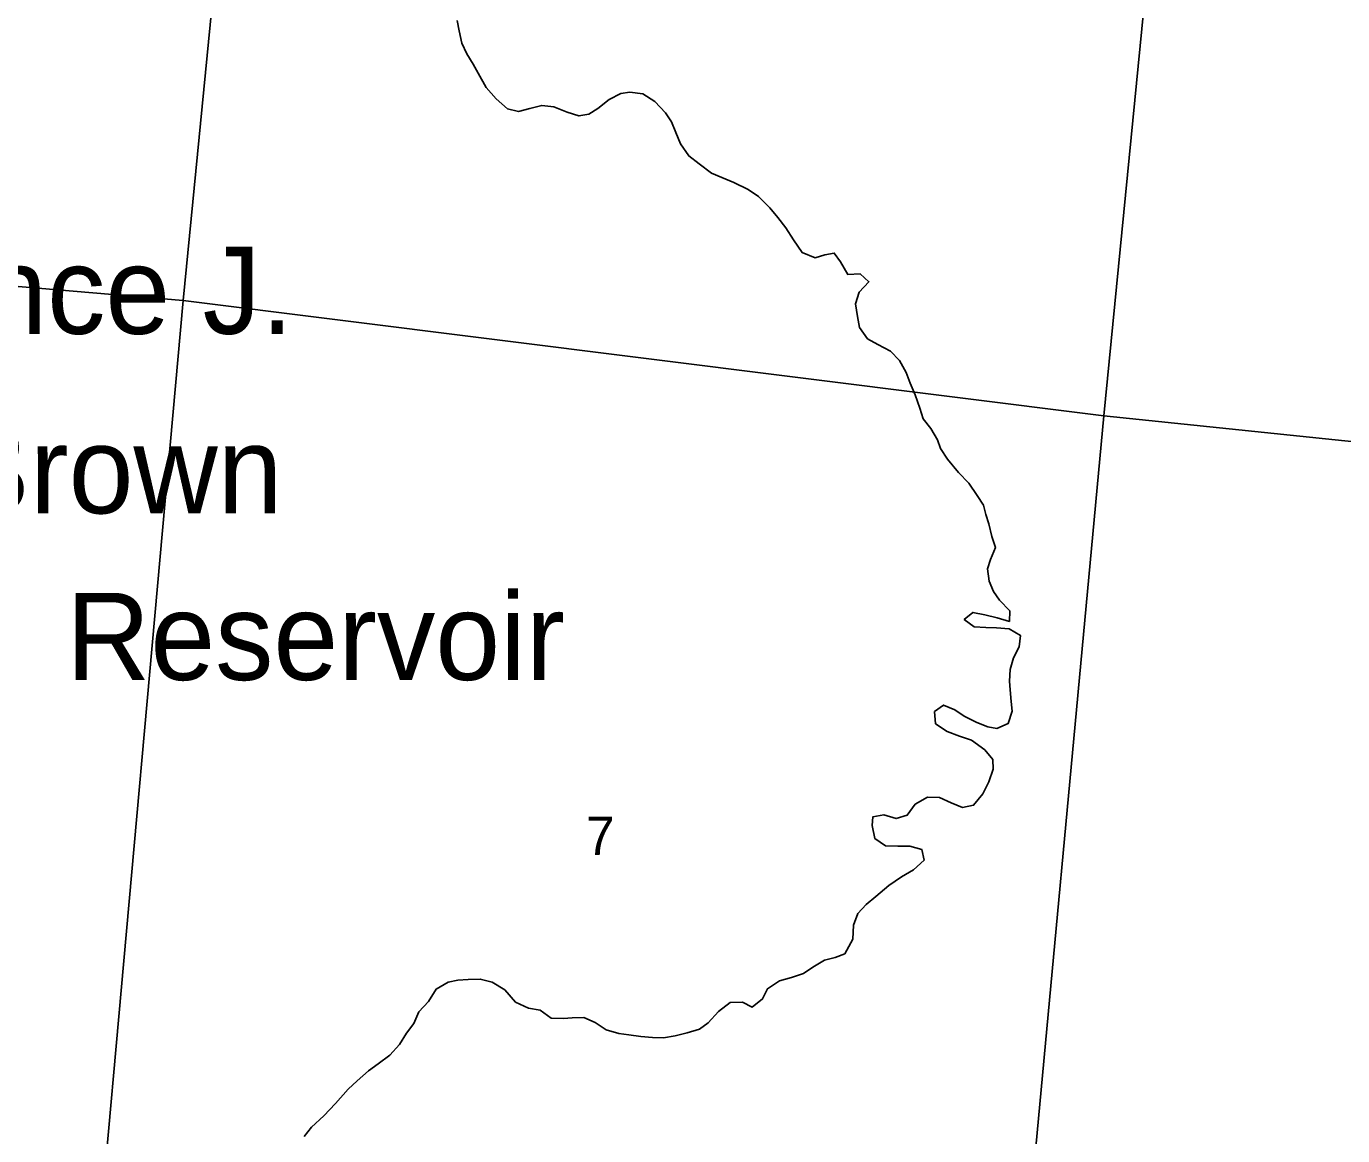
# Model space of a CAD drawing. Extents: x 1410790 to 1770854, y 566777 to 831614.
# Drawn here: x 1620852 to 1628404, y 712949 to 719313 of the extents above; entities that cross this region are included whole.
import ezdxf

# ---------------------------------------------------------------- set-up
doc = ezdxf.new("R2010")
doc.units = 0
for name, color, linetype in [('GM_X_Major_Lake', 7, 'Continuous'), ('GM_X_Major_Lake_Text', 7, 'Continuous'), ('GM_X_Section', 7, 'Continuous'), ('GM_X_Section_Text', 7, 'Continuous')]:
    doc.layers.add(name, color=color, linetype=linetype)

msp = doc.modelspace()

# ---------------------------------------------------------------- linework, layer by layer
at = {"layer": 'GM_X_Major_Lake'}
for points in [[(1625809, 717449.4), (1625737.5, 717488.4), (1625678, 717521.3), (1625630.9, 717586), (1625619.7, 717648.3), (1625608.6, 717720.5), (1625629.5, 717788.4), (1625686.3, 717847.8), (1625634.9, 717892.5), (1625564.9, 717889.4), (1625521.9, 717962.1), (1625486.6, 718012.7), (1625432.5, 718003.3), (1625378.2, 717986), (1625302.7, 718015), (1625253.7, 718087.8), (1625208.6, 718156.5), (1625163.4, 718217.2), (1625118.1, 718271.9), (1625053, 718336.8), (1624993.6, 718377.7), (1624910.2, 718416.8), (1624842.6, 718445.8), (1624782.9, 718470.6), (1624711.6, 718523.6), (1624652.3, 718570.4), (1624605.2, 718639.2), (1624578.1, 718703.6), (1624552.9, 718766.1), (1624519.6, 718816.6), (1624458.5, 718881.5), (1624389.1, 718926.5), (1624313.3, 718935.4), (1624263.2, 718928.1), (1624194.8, 718892.9), (1624130.1, 718841.6), (1624079.7, 718810.2), (1624021.6, 718799), (1623953.9, 718821.9), (1623878.3, 718850.9), (1623808.5, 718859.8), (1623740.3, 718842.7), (1623676.1, 718825.4), (1623612.3, 718840.3), (1623547.1, 718897.2), (1623490, 718962.1), (1623443.1, 719044.8), (1623415.8, 719097.3), (1623378.6, 719155.9), (1623349.4, 719216.3), (1623334.3, 719286.7), (1623323.1, 719346.9)], [(1624573.4, 713521.5), (1624643.6, 713538.6), (1624713.8, 713559.8), (1624764.3, 713595.2), (1624823.1, 713660.6), (1624889.8, 713711.8), (1624959.8, 713714.9), (1625015.3, 713686.1), (1625076, 713733.4), (1625104.7, 713791.2), (1625173.3, 713836.4), (1625241.5, 713855.5), (1625309.8, 713878.7), (1625364.3, 713916.1), (1625430.8, 713955.3), (1625492.9, 713970.5), (1625547.2, 713991.9), (1625594.3, 714075.5), (1625597.3, 714155.6), (1625622.2, 714223.4), (1625670.9, 714274.9), (1625725.5, 714320.3), (1625800.3, 714383.4), (1625872.9, 714434.6), (1625941.4, 714473.8), (1626002.1, 714529.1), (1625989, 714591.4), (1625921.3, 714610.4), (1625851.3, 714609.3), (1625781.3, 714612.2), (1625719.9, 714653.1), (1625704.9, 714727.4), (1625707.6, 714777.5), (1625771.7, 714788.7), (1625841.4, 714767.7), (1625905.6, 714786.9), (1625950.4, 714850.5), (1626022.9, 714891.6), (1626090.9, 714888.7), (1626158.4, 714857.8), (1626222, 714830.9), (1626286.2, 714844.1), (1626339, 714909.5), (1626374, 714979.2), (1626398.9, 715051.1), (1626397.6, 715107.2), (1626350.4, 715161.9), (1626275.2, 715217), (1626205.5, 715240), (1626133.9, 715267), (1626068.5, 715311.9), (1626061.5, 715382.1), (1626113.9, 715419.5), (1626179.5, 715392.6), (1626233, 715355.9), (1626304.5, 715318.8), (1626368.1, 715294), (1626420, 715285.3), (1626484.3, 715312.5), (1626507.3, 715384.3), (1626502, 715440.5), (1626496.9, 715506.7), (1626491.6, 715556.9), (1626496.4, 715623), (1626515.3, 715690.9), (1626548.1, 715752.6), (1626555, 715818.6), (1626489.6, 715857.5), (1626417.7, 715862.5), (1626355.7, 715863.3), (1626289.8, 715868.2), (1626232.4, 715911), (1626282.9, 715950.4), (1626350.7, 715937.5), (1626422.4, 715920.5), (1626492.1, 715899.6), (1626494.9, 715959.7), (1626435.7, 716020.6), (1626400.4, 716071.1), (1626375.2, 716129.6), (1626366.2, 716201.8), (1626382.9, 716253.7), (1626411.8, 716323.5), (1626390.6, 716385.9), (1626373.6, 716458.2), (1626356.3, 716512.6), (1626343, 716566.8), (1626307.8, 716621.4), (1626258.7, 716692.2), (1626199.6, 716753.1), (1626136.6, 716830), (1626097.4, 716890.7), (1626080.1, 716941), (1626041, 717005.6), (1625997.8, 717062.3), (1625978.6, 717122.6), (1625951.6, 717199.1), (1625922.5, 717265.6), (1625899.3, 717328), (1625862.2, 717396.7), (1625809, 717449.4)], [(1622446.6, 712943.7), (1622487.3, 712997.3), (1622558.1, 713062.5), (1622625.1, 713133.8), (1622698.1, 713215.1), (1622750.7, 713262.5), (1622815.5, 713319.8), (1622870, 713361.2), (1622936.6, 713410.4), (1622993.4, 713471.8), (1623032.3, 713537.5), (1623075, 713593), (1623103.9, 713658.8), (1623158.6, 713718.2), (1623203.6, 713789.8), (1623272.1, 713829), (1623328.2, 713840.3), (1623386.2, 713845.6), (1623456.2, 713846.7), (1623523.9, 713829.8), (1623597.3, 713784.7), (1623658.3, 713713.8), (1623731.9, 713680.7), (1623799.7, 713667.8), (1623863, 713622.9), (1623933, 713620), (1623983, 713625.4), (1624051, 713626.5), (1624114.6, 713597.6), (1624178, 713556.7), (1624251.7, 713535.7), (1624307.5, 713526.9), (1624377.4, 713518), (1624443.3, 713511.2), (1624507.2, 713510.3), (1624573.4, 713521.5)]]:
    msp.add_lwpolyline(points, dxfattribs=at)
at = {"layer": 'GM_X_Section'}
for points in [[(1622271.9, 723052.6), (1621752.5, 717740.4), (1616296.8, 718203.7), (1616759.9, 723538.1)], [(1622271.9, 723052.6), (1627574.8, 722593.3), (1627032.8, 717079.4), (1621752.5, 717740.4)], [(1627574.8, 722593.3), (1633218.7, 722055.6), (1632712, 716489.1), (1627032.8, 717079.4)], [(1616296.8, 718203.7), (1621752.5, 717740.4), (1621263.6, 712311.8), (1615933.1, 712831.9), (1615809.3, 712845.7)], [(1621752.5, 717740.4), (1627032.8, 717079.4), (1626541.7, 711792.7), (1621287.6, 712307.5), (1621263.6, 712311.8)], [(1627032.8, 717079.4), (1632712, 716489.1), (1632179.6, 711257), (1626541.7, 711792.7)]]:
    msp.add_lwpolyline(points, close=True, dxfattribs=at)

# ---------------------------------------------------------------- texts
at = {"layer": 'GM_X_Major_Lake_Text'}
for s, height, rotation, p in [('Clarence J.', 499.988, 0.0069, (1619001.7, 717548.7)), ('Brown', 499.99, 0.00587, (1620426.1, 716519.1)), ('Reservoir', 499.98, 0.00417, (1621080.3, 715563.1))]:
    msp.add_text(s, height=height, rotation=rotation, dxfattribs=at).set_placement(p)
at = {"layer": 'GM_X_Section_Text'}
msp.add_text('7', height=221, rotation=0.00001, dxfattribs=at).set_placement((1624062.1, 714558.6))

doc.saveas('drawing.dxf')
